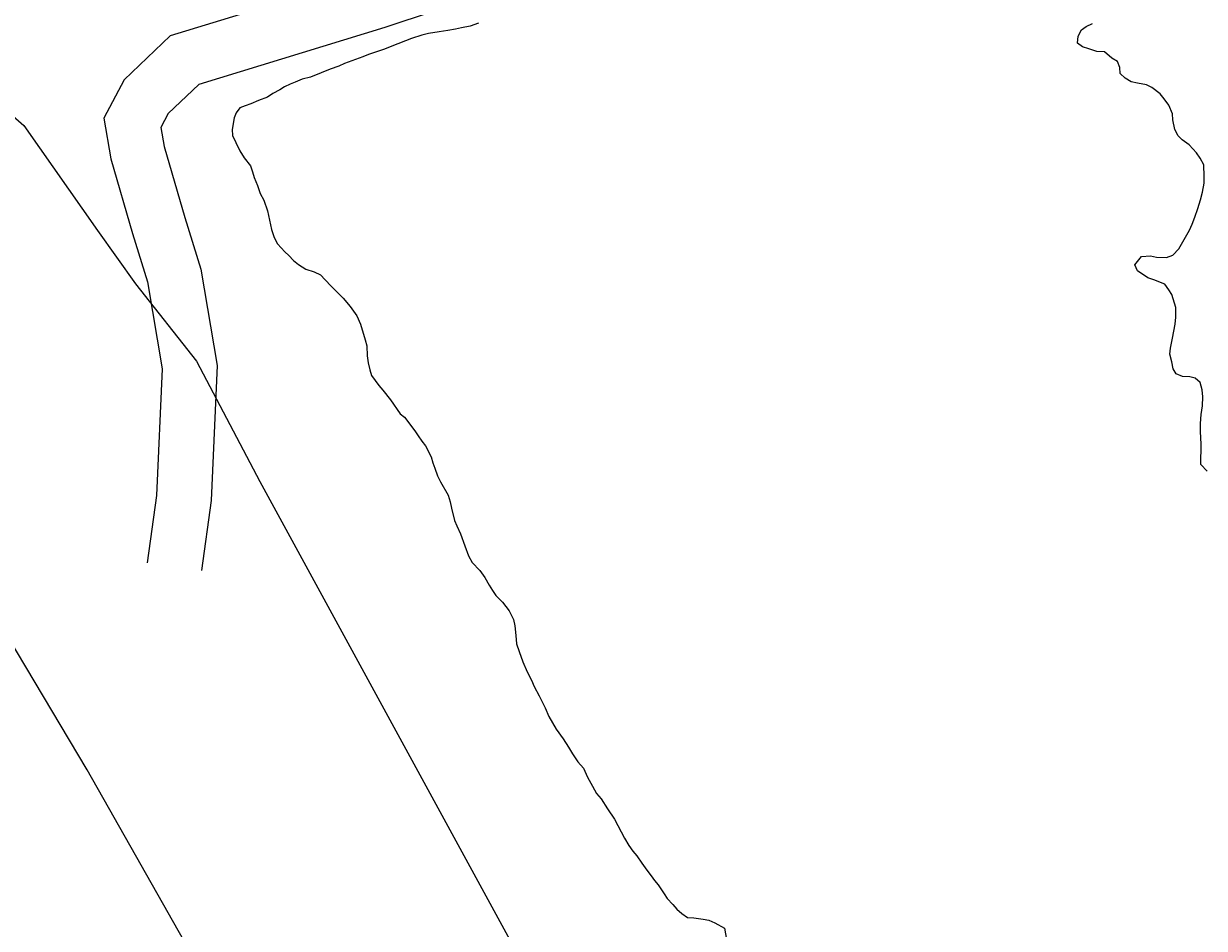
# Model space of a CAD drawing. Extents: x 3187622 to 3225504, y 800805 to 826213.
# Drawn here: x 3196401 to 3197048, y 818987 to 819483 of the extents above; entities that cross this region are included whole.
import ezdxf

# ---------------------------------------------------------------- set-up
doc = ezdxf.new("R2010")
doc.units = 0
for name, color, linetype in [('V-GRID-MAJR', 7, 'Continuous'), ('V-LEVE-TOET', 7, 'Continuous'), ('V-ROAD-CNTR', 7, 'Continuous'), ('V-SITE-VEGE', 7, 'Continuous'), ('V-TOPO-SHOR', 7, 'Continuous')]:
    doc.layers.add(name, color=color, linetype=linetype)

msp = doc.modelspace()

# ---------------------------------------------------------------- linework, layer by layer
at = {"layer": 'V-GRID-MAJR'}
msp.add_spline([(3197031.47, 806236.81), (3197045.57, 812297.07), (3197059.68, 818359.27), (3197073.79, 824421.51), (3197073.79, 824423.41)], degree=3, dxfattribs=at)
at = {"layer": 'V-LEVE-TOET'}
msp.add_lwpolyline([(3197011.84, 818041.45), (3197010.27, 818077.6), (3196963.68, 818148.25), (3196874.1, 818294.48), (3196739.91, 818533.85), (3196601.49, 818781.25), (3196435.52, 819074.07), (3196262.75, 819363.9), (3196287.09, 819398.82), (3196304.07, 819412.17), (3196327.6, 819429.25), (3196345.85, 819437.98), (3196363.62, 819443.76), (3196384.42, 819441.27), (3196400.92, 819427.01), (3196441.28, 819369.5), (3196462.08, 819340.38), (3196495.46, 819297.94), (3196530.29, 819232.06), (3196721.97, 818880.36), (3196893.54, 818563.89), (3197078.43, 818207.48), (3197169.4, 818042.94)], dxfattribs=at)
at = {"layer": 'V-ROAD-CNTR'}
for points in [[(3196711.89, 819913.47), (3196676.45, 819881.12), (3196665.27, 819857.84), (3196650.24, 819829.03), (3196650.36, 819783.11), (3196656.82, 819751.72), (3196721.45, 819573.08), (3196723.75, 819556.5), (3196722.84, 819555.83), (3196669.37, 819535.86), (3196589.63, 819509.39), (3196481.15, 819476.12), (3196455.84, 819452.02), (3196444.68, 819431.02), (3196448.52, 819408.76), (3196460.44, 819367.95), (3196468.71, 819341.41), (3196476.71, 819293.71), (3196473.65, 819224.36), (3196468.46, 819187.53)], [(3196732.12, 819891.31), (3196700.97, 819862.89), (3196692.09, 819844.41), (3196680.26, 819821.72), (3196680.36, 819786.2), (3196685.77, 819759.89), (3196750.73, 819580.32), (3196755.93, 819542.91), (3196737.24, 819529.18), (3196679.34, 819507.57), (3196598.76, 819480.81), (3196496.71, 819449.52), (3196480.05, 819433.65), (3196475.99, 819426.01), (3196477.79, 819415.54), (3196489.16, 819376.61), (3196497.96, 819348.38), (3196506.82, 819295.55), (3196503.56, 819221.6), (3196498.16, 819183.34)]]:
    msp.add_lwpolyline(points, dxfattribs=at)
at = {"layer": 'V-SITE-VEGE'}
for p, q in [((3196983.04, 819481.33), (3196986.54, 819482.9)), ((3196978.69, 819476.02), (3196980.42, 819479.55)), ((3196980.42, 819479.55), (3196983.04, 819481.33)), ((3196978.29, 819472.28), (3196978.69, 819476.02)), ((3196980.95, 819470.11), (3196978.29, 819472.28)), ((3196984.47, 819469.05), (3196980.95, 819470.11)), ((3196988.88, 819467.55), (3196984.47, 819469.05)), ((3196993.05, 819467.37), (3196988.88, 819467.55)), ((3196997.03, 819463.89), (3196993.05, 819467.37)), ((3197000.12, 819462.17), (3196997.03, 819463.89)), ((3197001.48, 819458.89), (3197000.12, 819462.17)), ((3197001.73, 819455.59), (3197001.48, 819458.89)), ((3197004.39, 819452.98), (3197001.73, 819455.59)), ((3197007.7, 819451.04), (3197004.39, 819452.98)), ((3197011.22, 819450.19), (3197007.7, 819451.04)), ((3197016.06, 819449.36), (3197011.22, 819450.19)), ((3197018.93, 819447.85), (3197016.06, 819449.36)), ((3197023.57, 819444.38), (3197018.93, 819447.85)), ((3197025.79, 819441.77), (3197023.57, 819444.38)), ((3197028.24, 819438.28), (3197025.79, 819441.77)), ((3197030.26, 819433.46), (3197028.24, 819438.28)), ((3197030.51, 819430.17), (3197030.26, 819433.46)), ((3197031.66, 819424.92), (3197030.51, 819430.17)), ((3197033.45, 819421.42), (3197031.66, 819424.92)), ((3197035.67, 819419.24), (3197033.45, 819421.42)), ((3197039.43, 819416.42), (3197035.67, 819419.24)), ((3197043.42, 819412.07), (3197039.43, 819416.42)), ((3197045.42, 819409.23), (3197043.42, 819412.07)), ((3197047.43, 819405.52), (3197045.42, 819409.23)), ((3197047.71, 819399.15), (3197047.43, 819405.52)), ((3197047.75, 819395.42), (3197047.71, 819399.15)), ((3197046.7, 819390.58), (3197047.75, 819395.42)), ((3197044.15, 819381.55), (3197045.64, 819386.4)), ((3197045.64, 819386.4), (3197046.7, 819390.58)), ((3197042.65, 819376.93), (3197044.15, 819381.55)), ((3197039.65, 819369.65), (3197041.16, 819372.96)), ((3197041.16, 819372.96), (3197042.65, 819376.93)), ((3197033.81, 819359.49), (3197039.65, 819369.65)), ((3197009.75, 819350.7), (3197013.43, 819355.35)), ((3197013.43, 819355.35), (3197018.26, 819355.61)), ((3197018.26, 819355.61), (3197021.56, 819354.99)), ((3197021.56, 819354.99), (3197027.05, 819354.82)), ((3197027.05, 819354.82), (3197030.56, 819355.95)), ((3197030.56, 819355.95), (3197033.81, 819359.49)), ((3197011.09, 819347.42), (3197009.75, 819350.7)), ((3197016.84, 819343.52), (3197011.09, 819347.42)), ((3197020.14, 819342.46), (3197016.84, 819343.52)), ((3197026.09, 819340.1), (3197020.14, 819342.46)), ((3197028.32, 819337.05), (3197026.09, 819340.1)), ((3197029.88, 819334.42), (3197028.32, 819337.05)), ((3197032.14, 819327.42), (3197029.88, 819334.42)), ((3197031.79, 819318.19), (3197032.19, 819322.15)), ((3197032.19, 819322.15), (3197032.14, 819327.42)), ((3197030.33, 819310.49), (3197031.79, 819318.19)), ((3197029.28, 819304.99), (3197030.33, 819310.49)), ((3197028.87, 819301.7), (3197029.28, 819304.99)), ((3197030.01, 819297.53), (3197028.87, 819301.7)), ((3197030.7, 819293.81), (3197030.01, 819297.53)), ((3197032.27, 819290.97), (3197030.7, 819293.81)), ((3197035.79, 819289.46), (3197032.27, 819290.97)), ((3197039.75, 819289.28), (3197035.79, 819289.46)), ((3197042.83, 819288.65), (3197039.75, 819289.28)), ((3197045.49, 819286.26), (3197042.83, 819288.65)), ((3197046.62, 819282.32), (3197045.49, 819286.26)), ((3197046.88, 819278.37), (3197046.62, 819282.32)), ((3197046.71, 819273.54), (3197046.88, 819278.37)), ((3197046.09, 819268.7), (3197046.71, 819273.54)), ((3197045.7, 819263.86), (3197046.09, 819268.7)), ((3197045.74, 819259.47), (3197045.7, 819263.86)), ((3197046.03, 819252.45), (3197045.74, 819259.47)), ((3197046.06, 819248.71), (3197046.03, 819252.45)), ((3197045.88, 819245.2), (3197046.06, 819248.71)), ((3197045.92, 819241.25), (3197045.88, 819245.2)), ((3197049.24, 819237.77), (3197045.92, 819241.25))]:
    msp.add_line(p, q, dxfattribs=at)
at = {"layer": 'V-TOPO-SHOR'}
for points in [[(3196650.11, 819483.23), (3196645.52, 819481.43), (3196640.7, 819480.51), (3196637.41, 819479.82), (3196633.24, 819479.12), (3196628.42, 819478.42), (3196622.72, 819477.48), (3196619, 819476.57), (3196613.3, 819474.76), (3196602.58, 819470.49), (3196598.43, 819468.91), (3196594.7, 819467.56), (3196589.67, 819465.97), (3196586.61, 819464.62), (3196576.54, 819461.02), (3196573.48, 819459.67), (3196568.66, 819457.87), (3196563.85, 819455.85), (3196557.94, 819453.59), (3196553.34, 819452.45), (3196549.62, 819450.88), (3196546.78, 819449.76), (3196543.72, 819448.19), (3196541.1, 819446.63), (3196537.39, 819444.62), (3196534.33, 819442.61), (3196529.52, 819440.81), (3196525.36, 819439.01), (3196522.08, 819437.89), (3196519.23, 819436.76), (3196517.29, 819434.1), (3196516.21, 819431.24), (3196514.96, 819424.86), (3196515.21, 819421.57), (3196517, 819417.85), (3196519.24, 819413.26), (3196521.69, 819409.33), (3196525.03, 819404.97), (3196526.16, 819401.69), (3196527.06, 819398.62), (3196528.86, 819394.25), (3196530.44, 819389.87), (3196532.45, 819386.16), (3196534.48, 819380.25), (3196536.55, 819370.17), (3196538.13, 819365.79), (3196539.92, 819362.29), (3196543.92, 819357.94), (3196546.13, 819355.76), (3196548.57, 819353.15), (3196551.45, 819350.98), (3196555.43, 819348.39), (3196560.05, 819346.89), (3196563.36, 819345.17), (3196566.02, 819342.56), (3196569.35, 819339.08), (3196575.78, 819332.55), (3196579.77, 819327.97), (3196583.34, 819322.74), (3196585.36, 819318.14), (3196587.85, 819309.6), (3196588.76, 819306.32), (3196589.03, 819300.83), (3196589.51, 819297.1), (3196590.42, 819293.16), (3196591.33, 819290.09), (3196595.33, 819284.64), (3196597.56, 819282.03), (3196601.78, 819276.8), (3196607.12, 819269.16), (3196609.55, 819267.21), (3196615.11, 819259.8), (3196616.9, 819256.96), (3196618.9, 819254.12), (3196620.9, 819251.5), (3196624.03, 819245.6), (3196624.94, 819242.32), (3196626.07, 819239.26), (3196627.65, 819235.1), (3196629.21, 819231.82), (3196633.45, 819224.61), (3196634.59, 819220.89), (3196635.28, 819217.38), (3196636.88, 819210.59), (3196638.22, 819207.75), (3196640.24, 819203.38), (3196642.5, 819196.81), (3196644.53, 819191.34), (3196646.54, 819187.62), (3196650.75, 819183.27), (3196653.43, 819179.34), (3196655.88, 819175.2), (3196657.67, 819172.36), (3196659.45, 819169.52), (3196663.21, 819165.82), (3196666.77, 819161.24), (3196669.23, 819156.44), (3196669.92, 819152.93)], [(3197045.64, 819386.4), (3197046.7, 819390.58), (3197047.75, 819395.42), (3197047.71, 819399.15), (3197047.43, 819405.52), (3197045.42, 819409.23), (3197043.42, 819412.07), (3197039.43, 819416.42), (3197035.67, 819419.24), (3197033.45, 819421.42), (3197031.66, 819424.92), (3197030.51, 819430.17), (3197030.26, 819433.46), (3197028.24, 819438.28), (3197025.79, 819441.77), (3197023.57, 819444.38), (3197018.93, 819447.85), (3197016.06, 819449.36), (3197011.22, 819450.19), (3197007.7, 819451.04), (3197004.39, 819452.98), (3197001.73, 819455.59), (3197001.48, 819458.89), (3197000.12, 819462.17), (3196997.04, 819463.89), (3196993.05, 819467.37), (3196988.88, 819467.55), (3196984.47, 819469.05), (3196980.95, 819470.11), (3196978.29, 819472.28), (3196978.69, 819476.02), (3196980.42, 819479.55), (3196983.04, 819481.33), (3196986.54, 819482.9)], [(3197049.24, 819237.77), (3197045.92, 819241.25), (3197045.88, 819245.2), (3197046.06, 819248.71), (3197046.03, 819252.45), (3197045.74, 819259.47), (3197045.7, 819263.86), (3197046.09, 819268.7), (3197046.71, 819273.54), (3197046.88, 819278.37), (3197046.62, 819282.32), (3197045.49, 819286.26), (3197042.83, 819288.65), (3197039.75, 819289.28), (3197035.79, 819289.46), (3197032.27, 819290.97), (3197030.7, 819293.81), (3197030.01, 819297.53), (3197028.87, 819301.7), (3197029.28, 819304.99), (3197030.33, 819310.49), (3197031.79, 819318.19), (3197032.19, 819322.15), (3197032.14, 819327.42), (3197029.88, 819334.42), (3197028.32, 819337.05), (3197026.09, 819340.1), (3197020.14, 819342.46), (3197016.84, 819343.52), (3197011.09, 819347.42), (3197009.75, 819350.7), (3197013.43, 819355.35), (3197018.26, 819355.61), (3197021.56, 819354.99), (3197027.05, 819354.82), (3197030.56, 819355.95), (3197033.81, 819359.49), (3197039.65, 819369.65), (3197041.16, 819372.96), (3197042.65, 819376.93), (3197044.15, 819381.55), (3197045.64, 819386.4)], [(3196669.92, 819152.93), (3196670.41, 819147.67), (3196670.9, 819143.06), (3196672.25, 819138.9), (3196674.29, 819133.21), (3196676.75, 819127.74), (3196678.99, 819123.15), (3196680.56, 819119.65), (3196683.24, 819114.63), (3196685.03, 819110.91), (3196686.6, 819108.07), (3196688.62, 819103.26), (3196692.64, 819096.27), (3196696.42, 819091.04), (3196699.32, 819086.45), (3196701.55, 819082.74), (3196704.45, 819078.38), (3196707.55, 819074.89), (3196709.8, 819070.08), (3196712.48, 819065.06), (3196714.71, 819061.12), (3196717.16, 819058.07), (3196720.72, 819052.62), (3196724.51, 819046.94), (3196730.1, 819036.68), (3196732.33, 819032.52), (3196734.56, 819029.47), (3196736.77, 819026.86), (3196739.45, 819022.93), (3196742.34, 819019), (3196744.56, 819015.95), (3196746.56, 819013.33), (3196748.56, 819010.94), (3196751.69, 819006.14), (3196753.47, 819003.52), (3196756.57, 819000.25), (3196758.79, 818997.64), (3196761.45, 818995.25), (3196764.54, 818993.08), (3196768.06, 818992.9), (3196773.12, 818992.29), (3196776.2, 818991.65), (3196779.5, 818990.15), (3196784.8, 818987.34), (3196785.96, 818980.99)]]:
    msp.add_lwpolyline(points, dxfattribs=at)

doc.saveas('drawing.dxf')
